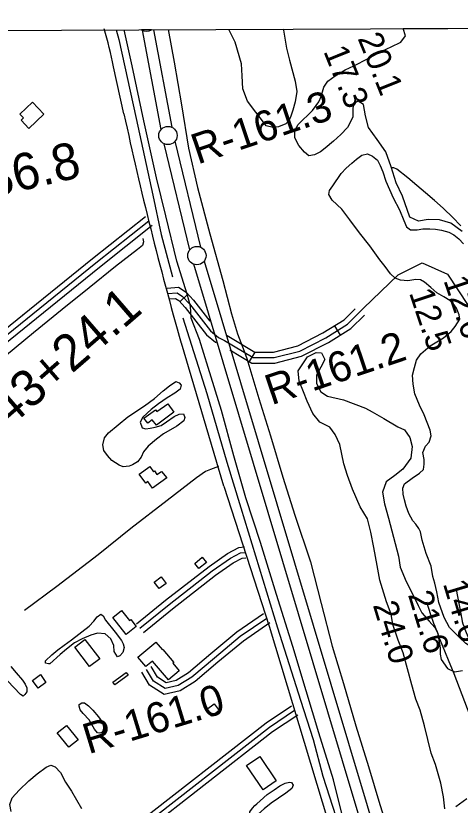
# Model space of a CAD drawing. Extents: x 3419139 to 3457078, y 540382 to 565875.
# Drawn here: x 3434044 to 3435258, y 561886 to 564042 of the extents above; entities that cross this region are included whole.
import ezdxf

# ---------------------------------------------------------------- set-up
doc = ezdxf.new("R2010")
doc.units = 0
for name, color, linetype in [('V-BLDG-OTLN', 7, 'Continuous'), ('V-GRID-FRAM', 7, 'Continuous'), ('V-LEVE-TOET', 7, 'Continuous'), ('V-RIVR-RANG', 7, 'Continuous'), ('V-RIVR-RANG-IDEN', 7, 'Continuous'), ('V-ROAD-CNTR', 7, 'Continuous'), ('V-SITE-VEGE', 7, 'Continuous'), ('V-SURV-IDEN', 7, 'Continuous'), ('V-SURV-LINE', 7, 'Continuous'), ('V-TOPO-MINR', 7, 'Continuous'), ('V-TOPO-SHOR', 7, 'Continuous')]:
    doc.layers.add(name, color=color, linetype=linetype)

msp = doc.modelspace()

# ---------------------------------------------------------------- linework, layer by layer
at = {"layer": 'V-BLDG-OTLN'}
for points in [[(3434089.7, 563806), (3434121, 563773.3), (3434080.1, 563734.3), (3434058.5, 563756.9), (3434064.9, 563763), (3434055.2, 563773.1)], [(3434476, 562959.4), (3434428.2, 562923.8), (3434417, 562938.8), (3434404.4, 562929.5), (3434394.2, 562943.1), (3434425.4, 562966.4), (3434429.3, 562961.1), (3434459.7, 562982.1)], [(3434456.7, 562779.9), (3434417.8, 562752), (3434404.9, 562770), (3434399.2, 562765.9), (3434381.5, 562790.5), (3434410.1, 562810.9), (3434420, 562797.1), (3434422.9, 562799.2), (3434429.4, 562789.5), (3434442.1, 562797.7)], [(3434532.7, 562546.8), (3434553.4, 562563.7), (3434564.9, 562549.6), (3434544.2, 562532.8)], [(3434435.4, 562478.1), (3434421.9, 562495.4), (3434441.1, 562510.3), (3434455.2, 562492.2)], [(3434345.5, 562352.9), (3434308.9, 562398.7), (3434333.2, 562418.1), (3434355.1, 562390.7), (3434358.3, 562393.2), (3434373.1, 562374.6)], [(3434233.1, 562339), (3434273.5, 562286.3), (3434245.9, 562265.1), (3434205.3, 562318)], [(3434445.5, 562311.5), (3434475.4, 562276.2), (3434472.7, 562273.9), (3434490.1, 562253.4), (3434461.2, 562228.9), (3434417.8, 562280.1), (3434399.7, 562264.8), (3434377.8, 562290.7), (3434426.5, 562332), (3434444.9, 562310.3)], [(3434351.3, 562241.9), (3434314.7, 562214.7), (3434309.2, 562222.1), (3434345.6, 562249.2)], [(3434126.4, 562221.8), (3434105.2, 562206), (3434089.8, 562226.6), (3434111.5, 562242.9)], [(3434585.8, 562163.3), (3434599.8, 562144.9), (3434579.1, 562129.2), (3434565.1, 562147.6)], [(3434182.8, 562104), (3434214.2, 562065.2), (3434189.2, 562044.9), (3434157.5, 562084.1)], [(3434710.7, 562019.4), (3434755.4, 561952.6), (3434719.2, 561928.3), (3434674.3, 561995.2)]]:
    msp.add_lwpolyline(points, close=True, dxfattribs=at)
at = {"layer": 'V-GRID-FRAM'}
msp.add_lwpolyline([(3423200.9, 563955.1), (3454837.9, 564093.1), (3454925.2, 545910.2), (3423272.3, 545772.1), (3423200.9, 563955.1)], dxfattribs=at)
at = {"layer": 'V-LEVE-TOET'}
for points in [[(3434520.8, 563249), (3434511.9, 563282.1), (3434484.1, 563372.2), (3434454.3, 563496.1), (3434428.7, 563599.4), (3434393.4, 563755.2), (3434362, 563905.7), (3434340, 564003.7)], [(3434460.4, 564004.2), (3434476.9, 563915), (3434496.5, 563799), (3434515.5, 563680.6), (3434540.2, 563573.4), (3434573.8, 563446.5), (3434609.5, 563319.1), (3434633.3, 563228.1), (3434649.3, 563173.4), (3434668.1, 563126.2)], [(3435133.3, 561200.7), (3435121.7, 561237.7), (3435085.7, 561341.6), (3435047.7, 561469.5), (3435011.7, 561607.3), (3434975, 561726.9), (3434936.9, 561852.9), (3434911.2, 561955.7), (3434871.7, 562084.1), (3434837.3, 562198.8), (3434800.2, 562319.4), (3434756.4, 562462.1), (3434712.1, 562603.4), (3434672, 562726), (3434639.1, 562840.2), (3434605.4, 562964.2), (3434569.7, 563081.8), (3434545.6, 563158.1), (3434522.8, 563216.7), (3434520.8, 563249)], [(3434668.1, 563126.2), (3434674.9, 563105.9), (3434707.8, 562997.2), (3434739.9, 562895.3), (3434773.7, 562782.1), (3434806.2, 562678.7), (3434849.2, 562550.7), (3434878.1, 562437.1), (3434908, 562321), (3434939.1, 562218.6), (3434972.4, 562103), (3435006.8, 561991.7), (3435038.3, 561888.8), (3435069.4, 561791.9), (3435096.2, 561695.9), (3435126.3, 561600.4), (3435155.3, 561493.6), (3435185, 561397.2), (3435218.5, 561296.7), (3435239.1, 561219), (3435252.1, 561196.5)]]:
    msp.add_lwpolyline(points, dxfattribs=at)
at = {"layer": 'V-ROAD-CNTR'}
for p, q in [((3434514.2, 563281.7), (3434492.4, 563261.1)), ((3434914.2, 563195.5), (3434930, 563170)), ((3434697.1, 563123.3), (3434681.7, 563097.6))]:
    msp.add_line(p, q, dxfattribs=at)
for points in [[(3434339.6, 563774.3), (3434311.2, 563902.9)], [(3434398, 563492.6), (3434253.7, 563378.2), (3433874.9, 563072.2), (3433157, 562481.5)], [(3434407.3, 563480.9), (3434263.1, 563366.5), (3433884.4, 563060.6), (3433166.5, 562469.9)], [(3434416.6, 563469.2), (3434272.5, 563354.7), (3433893.9, 563049), (3433176, 562458.3)], [(3434458.4, 563283.6), (3434484.6, 563285.8), (3434499.2, 563275.7), (3434518.4, 563255.5), (3434575.4, 563181.6), (3434597.6, 563163.5), (3434614.2, 563155.7), (3434692.6, 563108.5), (3434749.3, 563108.5), (3434819.3, 563126.5), (3434890.3, 563163), (3434949.9, 563200), (3434993.2, 563243.2), (3435088.5, 563334.2), (3435153.9, 563367.8), (3435222.6, 563336.8), (3435279.1, 563250.9), (3435312.8, 563139)], [(3434457.2, 563298.6), (3434488.7, 563301.2), (3434509, 563287.2), (3434529.8, 563265.3), (3434573.6, 563208.5)], [(3434462.4, 563268.9), (3434480.5, 563270.4), (3434489.4, 563264.2), (3434506.9, 563245.8), (3434564.6, 563171.1), (3434589.5, 563150.7), (3434591.7, 563149.7)], [(3434617.3, 563170.8), (3434621.3, 563169), (3434696.8, 563123.5), (3434747.4, 563123.5), (3434813.9, 563140.6), (3434882.9, 563176.1), (3434940.5, 563211.9), (3434970.4, 563241.6)], [(3434628.3, 563129.8), (3434688.4, 563093.5), (3434751.2, 563093.5), (3434824.6, 563112.4), (3434897.7, 563149.9), (3434959.3, 563188.2), (3434995.9, 563224.7)], [(3434612.1, 562757.4), (3434496.2, 563148)], [(3434597.8, 562811), (3434576.1, 562803.4), (3434561.8, 562797.2), (3434537.6, 562780.4), (3434457.5, 562718.7), (3434358.5, 562642.1), (3434268.9, 562569.8), (3434156.6, 562483.5), (3434068.1, 562418)], [(3434612.1, 562757.4), (3434736.2, 562375.2), (3434961.5, 561626.8), (3435059, 561289.6), (3435095.1, 561178.4), (3435147, 561031.2), (3435202.4, 560893), (3435262.5, 560736.7), (3435314.6, 560602.1), (3435365.3, 560490), (3435382.3, 560437.3), (3435418.3, 560341.3), (3435441.3, 560271.8), (3435466.7, 560194.3), (3435512.3, 560031.7), (3435673.6, 559324.3)], [(3434373.7, 562381.7), (3434453.4, 562446.1), (3434571.8, 562538.4), (3434622.2, 562573.9), (3434653.3, 562589.7), (3434668.9, 562591.7)], [(3434383.1, 562370), (3434462.8, 562434.3), (3434580.7, 562526.4), (3434630, 562561), (3434657.8, 562575.2), (3434670.7, 562576.8)], [(3434392.6, 562358.3), (3434472.1, 562422.6), (3434589.6, 562514.3), (3434637.7, 562548.1), (3434662.3, 562560.6), (3434672.6, 562561.9)], [(3434720.8, 562408.7), (3434648.1, 562358.8), (3434576.9, 562299.8), (3434515.9, 562248.2), (3434481.7, 562227.2), (3434454.7, 562220.9), (3434431.4, 562235.9), (3434413.6, 562265.2)], [(3434737.8, 562384), (3434666.2, 562334.8), (3434596.1, 562276.8), (3434533.6, 562223.8), (3434493.2, 562199.1), (3434449.1, 562188.8), (3434409.4, 562214.4), (3434388, 562249.6)], [(3434729.3, 562396.4), (3434657.1, 562346.8), (3434586.5, 562288.3), (3434524.8, 562236), (3434487.4, 562213.2), (3434451.9, 562204.9), (3434420.4, 562225.1), (3434400.8, 562257.4)], [(3434797.2, 562157.3), (3434727.8, 562110.8), (3434368.4, 561829.8), (3434030.1, 561566.9), (3433718.8, 561327.7), (3433370.1, 561058.3), (3432839.4, 560648.6), (3432520.8, 560398.6)], [(3434805.5, 562144.8), (3434736.6, 562098.7), (3434377.6, 561818), (3434039.2, 561555.1), (3433728, 561315.8), (3433379.3, 561046.4), (3432848.6, 560636.8), (3432530.1, 560386.8)], [(3434813.9, 562132.3), (3434745.4, 562086.5), (3434386.8, 561806.2), (3434048.4, 561543.2), (3433737.1, 561303.9), (3433388.5, 561034.5), (3432857.8, 560624.9), (3432539.4, 560375)]]:
    msp.add_lwpolyline(points, dxfattribs=at)
for centre, radius, start, end in [((3432585.3, 563538.1), 1764, 11.9353, 15.4014), ((3443574.5, 565750.9), 9444.1, 192.08075, 195.99806)]:
    msp.add_arc(centre, radius, start, end, dxfattribs=at)
at = {"layer": 'V-SITE-VEGE'}
for p, q in [((3434625.8, 564004.9), (3434774.6, 564005.6)), ((3434643.2, 563969.8), (3434625.8, 564004.9)), ((3434774.6, 564005.6), (3434775.4, 564002.6)), ((3434775.4, 564002.6), (3434778.6, 563980.7)), ((3435102, 564007), (3435309.3, 564007.9)), ((3435107.9, 563987.6), (3435102, 564007)), ((3434778.6, 563980.7), (3434783.6, 563953.4)), ((3435095.5, 563969.8), (3435107.9, 563987.6)), ((3434660, 563911.2), (3434643.2, 563969.8)), ((3434783.6, 563953.4), (3434791.9, 563921.2)), ((3435045.1, 563946.1), (3435069.1, 563957)), ((3435069.1, 563957), (3435095.5, 563969.8)), ((3435006.4, 563925.7), (3435045.1, 563946.1)), ((3434662, 563877.6), (3434660, 563911.2)), ((3434791.9, 563921.2), (3434807.2, 563863.1)), ((3434966.8, 563905.3), (3435006.4, 563925.7)), ((3434916.3, 563878.3), (3434943.3, 563894.4)), ((3434943.3, 563894.4), (3434966.8, 563905.3)), ((3434664.5, 563842.1), (3434662, 563877.6)), ((3434896.2, 563863.4), (3434916.3, 563878.3)), ((3434807.2, 563863.1), (3434811.7, 563834.8)), ((3434878.2, 563821.8), (3434885.3, 563847)), ((3434885.3, 563847), (3434896.2, 563863.4)), ((3434676.7, 563808.9), (3434664.5, 563842.1)), ((3434811.7, 563834.8), (3434807, 563806.7)), ((3434871.2, 563806.9), (3434878.2, 563821.8)), ((3434699.6, 563778.9), (3434676.7, 563808.9)), ((3434807, 563806.7), (3434800.7, 563784.3)), ((3434853.9, 563783.7), (3434871.2, 563806.9)), ((3434966.9, 563802.2), (3434964.3, 563789.6)), ((3434978.7, 563808.9), (3434966.9, 563802.2)), ((3434993.1, 563799.5), (3434978.7, 563808.9)), ((3434723.1, 563747.5), (3434699.6, 563778.9)), ((3434800.7, 563784.3), (3434794.8, 563767.6)), ((3434814.9, 563744.8), (3434853.9, 563783.7)), ((3434964.3, 563789.6), (3434964, 563764.8)), ((3434998.6, 563769.2), (3434993.1, 563799.5)), ((3434790.8, 563757.4), (3434781.4, 563746.8)), ((3434794.8, 563767.6), (3434790.8, 563757.4)), ((3434964, 563764.8), (3434950, 563736.8)), ((3435006.9, 563736.6), (3434998.6, 563769.2)), ((3434727.4, 563741.7), (3434723.1, 563747.5)), ((3434746.8, 563737.1), (3434727.4, 563741.7)), ((3434761.9, 563738.3), (3434746.8, 563737.1)), ((3434781.4, 563746.8), (3434761.9, 563738.3)), ((3434806.5, 563728.9), (3434814.9, 563744.8)), ((3434950, 563736.8), (3434931.3, 563718.1)), ((3435030.8, 563704.6), (3435006.9, 563736.6)), ((3434806.2, 563709), (3434806.5, 563728.9)), ((3434931.3, 563718.1), (3434911.6, 563699.8)), ((3434816.6, 563687.4), (3434806.2, 563709)), ((3434911.6, 563699.8), (3434889, 563680.2)), ((3435054.2, 563670.3), (3435030.8, 563704.6)), ((3434832.5, 563669.7), (3434816.6, 563687.4)), ((3434889, 563680.2), (3434876.2, 563670.1)), ((3434844.5, 563659.4), (3434832.5, 563669.7)), ((3434860.1, 563662.1), (3434844.5, 563659.4)), ((3434876.2, 563670.1), (3434860.1, 563662.1)), ((3435068.8, 563629.3), (3435054.2, 563670.3)), ((3435082.3, 563585.8), (3435068.8, 563629.3)), ((3435100.3, 563549.6), (3435082.3, 563585.8)), ((3435120, 563492.5), (3435100.3, 563549.6)), ((3435143.7, 563481.5), (3435120, 563492.5)), ((3435170, 563485.5), (3435143.7, 563481.5)), ((3435200.6, 563485.1), (3435170, 563485.5)), ((3435232.1, 563475.5), (3435200.6, 563485.1)), ((3435263, 563452.7), (3435232.1, 563475.5)), ((3434840.4, 563110.4), (3434864.4, 563122.7)), ((3434864.4, 563122.7), (3434879, 563122.1)), ((3434879, 563122.1), (3434888, 563103.5)), ((3434815.1, 563072.3), (3434840.4, 563110.4)), ((3434888, 563103.5), (3434877, 563082.7)), ((3434818.1, 563044.1), (3434815.1, 563072.3)), ((3434877, 563082.7), (3434865.5, 563060.5)), ((3434865.5, 563060.5), (3434864.8, 563038.1)), ((3434829.4, 563014.8), (3434818.1, 563044.1)), ((3434864.8, 563038.1), (3434876.6, 563015.6)), ((3434839.3, 562989.3), (3434829.4, 563014.8)), ((3434876.6, 563015.6), (3434895.4, 563003.7)), ((3434895.4, 563003.7), (3434938.6, 562992.9)), ((3434855.4, 562955.6), (3434839.3, 562989.3)), ((3434938.6, 562992.9), (3434999.1, 562970.3)), ((3434999.1, 562970.3), (3435017.4, 562960.3)), ((3435017.4, 562960.3), (3435049.3, 562942.4)), ((3434874.6, 562932), (3434855.4, 562955.6)), ((3435049.3, 562942.4), (3435087.4, 562920)), ((3434901.2, 562919), (3434874.6, 562932)), ((3434916, 562898.9), (3434901.2, 562919)), ((3435087.4, 562920), (3435105.8, 562911.1)), ((3434928.8, 562871), (3434916, 562898.9)), ((3435105.8, 562911.1), (3435120.1, 562890.9)), ((3435120.1, 562890.9), (3435126.1, 562866.1)), ((3434940.2, 562818.8), (3434928.8, 562871)), ((3435126.1, 562866.1), (3435122.8, 562834)), ((3435122.8, 562834), (3435101, 562803.6)), ((3434950, 562786.6), (3434940.2, 562818.8)), ((3435101, 562803.6), (3435078.9, 562786.9)), ((3434963.2, 562749), (3434950, 562786.6)), ((3435055.8, 562769.2), (3435045.8, 562741.6)), ((3435078.9, 562786.9), (3435055.8, 562769.2)), ((3434984, 562701.1), (3434963.2, 562749)), ((3435045.8, 562741.6), (3435051.2, 562709)), ((3435004, 562668.7), (3434984, 562701.1)), ((3435051.2, 562709), (3435061.4, 562669.9)), ((3435013.7, 562631.6), (3435004, 562668.7)), ((3435061.4, 562669.9), (3435088.7, 562566.5)), ((3435021.4, 562589.7), (3435013.7, 562631.6)), ((3435030.5, 562541), (3435021.4, 562589.7)), ((3435088.7, 562566.5), (3435093.7, 562536.3)), ((3435038.3, 562501), (3435030.5, 562541)), ((3435093.7, 562536.3), (3435110.2, 562497.2)), ((3435056, 562441.5), (3435038.3, 562501)), ((3435110.2, 562497.2), (3435133.9, 562450.7)), ((3435133.9, 562450.7), (3435142.4, 562431.6)), ((3435068.7, 562408.2), (3435056, 562441.5)), ((3435142.4, 562431.6), (3435152.9, 562412)), ((3435073.2, 562380), (3435068.7, 562408.2)), ((3435152.9, 562412), (3435172.5, 562388.9)), ((3435087.7, 562337), (3435073.2, 562380)), ((3435172.5, 562388.9), (3435187.9, 562371.7)), ((3435187.9, 562371.7), (3435196, 562356.5)), ((3435196, 562356.5), (3435199.6, 562337.5)), ((3435101.9, 562302.8), (3435087.7, 562337)), ((3435199.6, 562337.5), (3435203.2, 562316.5)), ((3435203.2, 562316.5), (3435202.5, 562299)), ((3435125.1, 562214.9), (3435101.9, 562302.8)), ((3435202.5, 562299), (3435205.7, 562283.9)), ((3435205.7, 562283.9), (3435222.4, 562259.9)), ((3435222.4, 562259.9), (3435242.3, 562250.9)), ((3435242.3, 562250.9), (3435263.7, 562254)), ((3435136.3, 562176.4), (3435125.1, 562214.9)), ((3435148, 562145.6), (3435136.3, 562176.4)), ((3435160.1, 562103.6), (3435148, 562145.6)), ((3435178.1, 562028.5), (3435160.1, 562103.6)), ((3435190.4, 561997.7), (3435178.1, 562028.5)), ((3435204.3, 561947), (3435190.4, 561997.7)), ((3435212.1, 561908.9), (3435204.3, 561947)), ((3435215.1, 561876.3), (3435212.1, 561908.9)), ((3435275.3, 561903.7), (3435245.8, 561882.2))]:
    msp.add_line(p, q, dxfattribs=at)
for points in [[(3434326.3, 562815), (3434306.4, 562828), (3434294.8, 562841.4), (3434284.7, 562854.7), (3434281.5, 562870.4), (3434286.6, 562889.4), (3434297.5, 562903), (3434349.9, 562946.8), (3434395.8, 562976.5), (3434423, 562997.2), (3434446.7, 563017.5), (3434464, 563031.4), (3434481.3, 563043.4), (3434490.1, 563039.9), (3434495.8, 563033), (3434493.3, 563022.7), (3434478.4, 563011.2), (3434457.7, 562998.7), (3434433.6, 562982.4), (3434413.8, 562967), (3434391.5, 562946.3), (3434384, 562932.2), (3434389.2, 562916.9), (3434399.4, 562913.9), (3434410.7, 562915.7), (3434424.9, 562918.5), (3434441.1, 562923.1), (3434455.4, 562933.7), (3434476.2, 562948.1), (3434490.4, 562954.3), (3434501.7, 562955.1), (3434506, 562945.3), (3434502.9, 562935.6), (3434483.6, 562921.1), (3434447.2, 562900.1), (3434428.4, 562886.1), (3434405.2, 562866.4), (3434392.7, 562850.9), (3434386.2, 562836.8), (3434376.3, 562823.7), (3434362.9, 562815.5), (3434353.6, 562812.2), (3434337.4, 562810.5)], [(3434125.7, 562281), (3434142.6, 562297.4), (3434158.9, 562310.9), (3434176.2, 562323.4), (3434196.4, 562338.3), (3434244.8, 562375.4), (3434257.2, 562388.9), (3434266.2, 562401), (3434276.1, 562408.2), (3434282.8, 562403.2), (3434289.5, 562391.4), (3434315.5, 562358.8), (3434332.4, 562336.6), (3434337.1, 562326.7), (3434339.9, 562317.4), (3434336.3, 562303.8), (3434327.9, 562294.6), (3434321.5, 562291.2), (3434312.4, 562306), (3434312.1, 562322.2), (3434303.6, 562340.9), (3434288.6, 562354.8), (3434267.1, 562356.5), (3434249.4, 562350.8), (3434225.8, 562340.9), (3434204.6, 562329.4), (3434182.9, 562312.6), (3434165.1, 562297.6), (3434137.4, 562272.1), (3434133.4, 562272.1), (3434125.6, 562274.7)], [(3434259.3, 562094.4), (3434244.5, 562119.6), (3434228.6, 562136.9), (3434220.4, 562147.2), (3434217.1, 562156.6), (3434217.6, 562161.5), (3434224.5, 562166.3), (3434231.9, 562165.7), (3434243, 562157.7), (3434254.6, 562145.8), (3434270, 562127.5), (3434280.6, 562112.7), (3434283.8, 562099.5), (3434282.7, 562090.2), (3434279.3, 562085.4), (3434273.4, 562083), (3434267, 562084)], [(3434711.6, 561898.8), (3434730.9, 561915.7), (3434749.2, 561928.7), (3434765.5, 561939.7), (3434779.7, 561946.9), (3434791.5, 561949.6), (3434797.4, 561948.6), (3434801.2, 561941.2), (3434797.6, 561932.4), (3434781.8, 561919.4), (3434741.4, 561892.1), (3434722.1, 561876.7), (3434707.3, 561863.2), (3434694.4, 561853.1), (3434685.6, 561855.1), (3434682.3, 561860.6), (3434683.4, 561868.4), (3434690.3, 561878.6), (3434696.8, 561885.8), (3434702.7, 561890.6)]]:
    msp.add_lwpolyline(points, close=True, dxfattribs=at)
for points in [[(3434031.1, 562265.1), (3434045.1, 562247.8), (3434062.4, 562227.5), (3434070.1, 562217.2), (3434074.4, 562206.8), (3434074.3, 562195.6), (3434069.3, 562188.3), (3434064.8, 562184.5), (3434057, 562188.5), (3434021.3, 562225.6)], [(3434032, 561869.1), (3434028.3, 561888.2), (3434034, 561906.7), (3434053.3, 561927.5), (3434079.5, 561953.1), (3434102.8, 561972.4), (3434127, 561990.1), (3434140.2, 561995.9), (3434151.4, 561991.3), (3434165.9, 561975.5), (3434179.8, 561949.4), (3434196.1, 561924.7), (3434223.8, 561877.9)]]:
    msp.add_lwpolyline(points, dxfattribs=at)
at = {"layer": 'V-SURV-LINE'}
msp.add_line((3434414.5, 564004), (3434387.3, 564003.9), dxfattribs=at)
for points in [[(3434441.1, 563731.9), (3434389.8, 564002.5)], [(3434441.1, 563731.9), (3434389.8, 564002.5)], [(3434420, 564004), (3434470.6, 563737.5)], [(3434478.8, 563699.2), (3434548.5, 563410.2)], [(3434478.8, 563699.2), (3434548.5, 563410.2)], [(3434519.3, 563403.2), (3434449.7, 563692.1)], [(3434519.3, 563403.2), (3434449.7, 563692.1)], [(3434558.7, 563372.4), (3435250.3, 561061.5)], [(3434558.7, 563372.4), (3435250.3, 561061.5)], [(3435221.5, 561052.9), (3434530, 563363.8)], [(3435221.5, 561052.9), (3434530, 563363.8)]]:
    msp.add_lwpolyline(points, dxfattribs=at)
for centre in [(3434459.6, 563715.1), (3434538.6, 563387.2)]:
    msp.add_circle(centre, 25, dxfattribs=at)
msp.add_arc((3434400.8, 564024.9), 25, 237.2787, 303.2213, dxfattribs=at)
at = {"layer": 'V-TOPO-MINR'}
for points in [[(3435259.1, 563468.5), (3435236.7, 563492.4), (3435213, 563515.1), (3435211.2, 563516.7), (3435187.3, 563537.6), (3435163.2, 563558.4), (3435138.8, 563578.8), (3435114.4, 563599.1), (3435084.5, 563623.5), (3435076, 563626.7), (3435069.5, 563627)], [(3435246.8, 562475.8), (3435261.9, 562394.3), (3435263.3, 562387.8), (3435265, 562381.3), (3435267.1, 562375), (3435269.5, 562368.7), (3435318.4, 562252), (3435338.7, 562207.3), (3435360.6, 562163.5)], [(3435165.7, 562442.2), (3435176.6, 562407.5), (3435179.3, 562399.4), (3435182, 562391.4), (3435184.9, 562383.4), (3435188, 562375.5), (3435191.1, 562367.6), (3435194.2, 562359.7), (3435197.4, 562351.8), (3435200.5, 562343.9), (3435224.6, 562283.8), (3435239.7, 562245.7), (3435254.6, 562207.7), (3435269.2, 562169.5), (3435283.7, 562131.2), (3435317.5, 562041.1), (3435348, 561957.4), (3435372.4, 561887.6)]]:
    msp.add_lwpolyline(points, dxfattribs=at)
at = {"layer": 'V-TOPO-SHOR'}
for points in [[(3434318.2, 564003.6), (3434325.5, 563976.9), (3434372.9, 563761.1), (3434418.5, 563552.1), (3434441.2, 563444.7), (3434472.5, 563329.5)], [(3435128.4, 562662.9), (3435116.9, 562682.6), (3435110.3, 562703.3), (3435105.7, 562720.4), (3435102, 562736.1), (3435100.7, 562751.8), (3435105.7, 562763.9), (3435126, 562779.3), (3435146.2, 562792.8), (3435157.6, 562802.9), (3435159.2, 562817.5), (3435158.9, 562830.7), (3435155.7, 562849.8), (3435162.8, 562866.8), (3435172.7, 562878), (3435177.8, 562895), (3435175.6, 562910.7), (3435159.5, 562952.4), (3435146.1, 562978.5), (3435133.3, 563010), (3435128.8, 563036.4), (3435127.6, 563060.4), (3435132.3, 563081.3), (3435138.4, 563101.8), (3435150.4, 563118.8), (3435175.6, 563140.9), (3435211.5, 563162.9), (3435232.8, 563180.3), (3435244.2, 563193.3), (3435256.7, 563213.2), (3435254.4, 563225.5), (3435247.8, 563243.6), (3435238.6, 563256), (3435229.5, 563264.9), (3435213, 563274.4), (3435194, 563285.4), (3435177.6, 563300.2), (3435160.2, 563314.2), (3435149, 563320.7), (3435136.3, 563322.3), (3435114.3, 563318.7), (3435094.3, 563320.4), (3435079.7, 563325.9), (3435067.1, 563337.3), (3435052.7, 563357.1), (3435038.3, 563375.8), (3435010.9, 563413.8), (3434983, 563449.4), (3434956.1, 563484.9), (3434934, 563514.1), (3434908.4, 563538.8), (3434899.3, 563554.1), (3434900.9, 563564.8), (3434909.4, 563577.4), (3434932.8, 563611.3), (3434946.2, 563625.8), (3434961.5, 563639.8), (3434974.8, 563650.9), (3434988.6, 563661.5), (3435004.8, 563665.2), (3435018.4, 563659.1), (3435031.5, 563647.7), (3435039.1, 563633.4), (3435046.7, 563615.8), (3435054.2, 563590.7), (3435074.2, 563544.5), (3435091.4, 563512.5), (3435103.2, 563482.6), (3435111.3, 563465.3), (3435121.5, 563457.9), (3435140, 563457.6), (3435155.7, 563460.4), (3435174.3, 563460.1), (3435190.4, 563459.4), (3435206, 563456.3), (3435226.5, 563450.7), (3435240.1, 563444.1), (3435253.6, 563432.7), (3435266.1, 563418.9)], [(3434391.2, 563433.8), (3434392.5, 563424.9), (3434390.4, 563414.7), (3434376.1, 563403.6), (3434316.7, 563357.8), (3434245, 563299.5), (3434170.7, 563240.2), (3434093, 563176.5), (3433991.6, 563093.6), (3433914.3, 563029.4), (3433813.4, 562948), (3433727.7, 562875.6), (3433620.4, 562788.8), (3433524.3, 562709.7), (3433412.5, 562622), (3433317, 562544.4), (3433221.5, 562466.7), (3433140.8, 562400.2), (3433037.9, 562316.3), (3432983.1, 562273.2)], [(3434500, 563217.2), (3434565.9, 563010.9), (3434620.4, 562823), (3434658.3, 562698.1), (3434758.3, 562370.6), (3434821.4, 562173), (3434855.7, 562065.5), (3434882.4, 561965.8), (3434917.6, 561855.3), (3434956.4, 561723.6), (3434976.5, 561634.6), (3435016.1, 561488.4), (3435065.3, 561333.4), (3435097.8, 561237.4)], [(3435293.6, 562314.7), (3435272.7, 562328.2), (3435255.3, 562344.1), (3435228.3, 562371.8), (3435213.5, 562399.4), (3435198.9, 562439.6), (3435193.9, 562469), (3435187.8, 562493.1), (3435183.2, 562511.2), (3435178.1, 562539.1), (3435164.4, 562574), (3435153.6, 562610.3), (3435149, 562632.9), (3435144.3, 562642.2), (3435136.1, 562653.6), (3435128.4, 562662.9)]]:
    msp.add_lwpolyline(points, dxfattribs=at)

# ---------------------------------------------------------------- texts
at = {"layer": 'V-RIVR-RANG'}
for s, rotation, p in [('20.1', 291.9283, (3434976.8, 563980.6)), ('17.3', 291.9283, (3434883.3, 563945.3)), ('12.6', 288.5183, (3435211.4, 563319.7)), ('12.5', 288.5183, (3435117.2, 563285.9)), ('14.0', 286.8383, (3435209.9, 562491.7)), ('21.6', 286.8383, (3435114.5, 562461.5)), ('24.0', 286.8383, (3435018.6, 562433.3))]:
    msp.add_text(s, height=67, rotation=rotation, dxfattribs=at).set_placement(p)
at = {"layer": 'V-RIVR-RANG-IDEN'}
for s, rotation, p in [('R-161.3', 18.6568, (3434540.8, 563635.6)), ('R-161.2', 18.6568, (3434742.2, 562978.1)), ('R-161.0', 16.9806, (3434242.7, 562025.3))]:
    msp.add_text(s, height=83, rotation=rotation, dxfattribs=at).set_placement(p)
at = {"layer": 'V-SURV-IDEN'}
for s, rotation, p in [('739+86.8', 13.3106, (3433680.9, 563474)), ('743+24.1', 40.9047, (3433969.8, 562866.6))]:
    msp.add_text(s, height=100, rotation=rotation, dxfattribs=at).set_placement(p)

doc.saveas('drawing.dxf')
